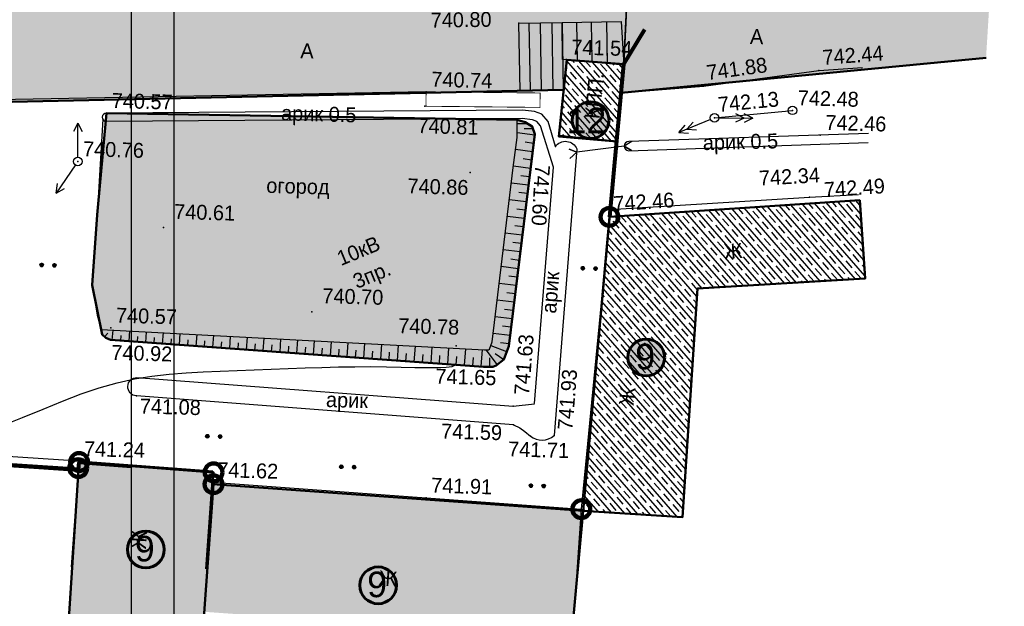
# Model space of a CAD drawing. Header units: millimetres. Extents: x -257011 to 237647566, y 2784933 to 6706507.
# Tile 345 of 451: x 9775131 to 9832962, y 5616606 to 5651032. Entities that reach past the tile are written whole.
import ezdxf

# ---------------------------------------------------------------- set-up
doc = ezdxf.new("R2010")
doc.units = ezdxf.units.MM
doc.header["$LTSCALE"] = 1000
doc.header["$PDMODE"] = 32
doc.header["$PDSIZE"] = 0.3
for name, pattern in [('Д_ТРОТ_ТРУБА', [3, 1.5, -1.5]), ('ДОРОГИ_СТРОЯЩ', [9, 8, -1]), ('ОТКОС_НИЗ', [1.2, 0.2, -1])]:
    doc.linetypes.add(name, pattern=pattern)
for name, color, linetype in [('(002) Рамка', 7, 'Continuous'), ('(004) Точки рельефа', 7, 'Continuous'), ('(007) Здания', 7, 'Continuous'), ('(022) Возд. Линии', 7, 'Continuous'), ('(025) Дорога', 7, 'Continuous'), ('(027) Гидрография', 7, 'Continuous'), ('(028) Гидротехн.', 7, 'Continuous'), ('(031) Горизонтали', 42, 'Continuous'), ('(035) Откосы', 7, 'Continuous'), ('(036) Растительность', 7, 'Continuous'), ('(037) Контуры', 7, 'Continuous'), ('(040) Ограда', 7, 'Continuous')]:
    doc.layers.add(name, color=color, linetype=linetype)
doc.layers.add('.', color=7, linetype='Continuous', lineweight=15)
doc.layers.add('Ф А С А Д', color=250, linetype='Continuous', lineweight=15)
doc.styles.add('BM-431', font='txt')
doc.styles.add('D-431', font='txt', dxfattribs={"width": 2})
doc.styles.add('P-131', font='txt')
doc.styles.add('Roman', font='romans')
doc.styles.get("Standard").update_dxf_attribs({"font": 'ARIALN.TTF'})
doc.linetypes.add('FENCELINE2', pattern='A,6.35,-2.54,[132,ltypeshp.shx,S=2.54,R=0,X=-2.54,Y=0],-2.54,25.4', length=36.83)
doc.linetypes.add('KANALIS_K', pattern='A,1,["<",Standard,S=1.8,R=0,X=-0.9,Y=-0.9],3,-1,["К",Standard,S=1.8,R=0,X=-0.9,Y=-0.9],-1,10', length=16)
doc.linetypes.add('ОГРАДА_БЕТ', pattern='A,4,["|",Standard,S=0.8,R=0,X=0,Y=-0.8],4', length=8)
doc.linetypes.add('ОГРАДА_М_1М', pattern='A,2.5,["о",Standard,S=1,R=0,X=0,Y=-0.35],0.5,["0",Standard,S=0.5,R=0,X=-0.3,Y=-0.25],2.5', length=5.5)
pattern_1 = [(95, (-555770.2, 0), (-275.171012, 230.8958947), [127, -381]), (185, (-555712.5, 68.8), (-230.8958947, -275.171012), [127, -381])]
pattern_2 = [(311, (-555770.2, 0), (415.09027, 360.832466), []), (311, (-555797.26, -386.8), (415.09027, 360.832466), [550, -275])]

# ---------------------------------------------------------------- blocks, each defined once
blk = doc.blocks.new('strela1')
at = {"layer": '(022) Возд. Линии'}
for p, q in [((-2, 0), (-1.5, 0.25)), ((0, 0), (-2, 0)), ((-2, 0), (-1.5, -0.25)), ((-1.5, 0), (-1, 0.25)), ((-1.5, 0), (-1, -0.25))]:
    blk.add_line(p, q, dxfattribs=at)
blk = doc.blocks.new('strela2')
at = {"layer": '(022) Возд. Линии'}
for p, q in [((0, 0), (2, 0)), ((1.5, 0), (1, 0.25)), ((1.5, 0), (1, -0.25)), ((2, 0), (1.5, 0.25)), ((2, 0), (1.5, -0.25))]:
    blk.add_line(p, q, dxfattribs=at)
blk = doc.blocks.new('*U1757')
at = {"layer": '(022) Возд. Линии'}
for name, p, rotation in [('strela1', (-0.23, -0.103), 24.07936949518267), ('strela2', (0.25, 0.005), 1.111969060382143)]:
    blk.add_blockref(name, p, dxfattribs=dict(at, rotation=rotation))
blk = doc.blocks.new('STOLB')
at = {"layer": '(022) Возд. Линии'}
blk.add_circle((0, 0), 0.25, dxfattribs=at)
blk = doc.blocks.new('S1')
at = {"layer": '(022) Возд. Линии'}
for p, q in [((-2, 0), (-1.5, 0.25)), ((-2, 0), (-1.5, -0.25)), ((0, 0), (-2, 0))]:
    blk.add_line(p, q, dxfattribs=at)
blk = doc.blocks.new('S2')
at = {"layer": '(022) Возд. Линии'}
for p, q in [((0, 0), (2, 0)), ((2, 0), (1.5, 0.25)), ((2, 0), (1.5, -0.25))]:
    blk.add_line(p, q, dxfattribs=at)
blk = doc.blocks.new('*U1758')
at = {"layer": '(022) Возд. Линии'}
for name, p, rotation in [('S1', (-0.007, 0.252), 271.6106775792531), ('S2', (-0.133, -0.208), 237.3303523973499)]:
    blk.add_blockref(name, p, dxfattribs=dict(at, rotation=rotation))
blk = doc.blocks.new('*X70')
at = {"color": 0}
for p, q in [((1.8, 2.04), (2.2, 2.04)), ((1.8, 2.03), (2.2, 2.03)), ((1.8, 2.02), (2.2, 2.02)), ((1.8, 2.01), (2.2, 2.01)), ((1.8, 2), (2.2, 2)), ((1.8, 1.99), (2.2, 1.99)), ((1.8, 1.98), (2.2, 1.98)), ((1.8, 1.97), (2.2, 1.97)), ((1.8, 1.96), (2.2, 1.96)), ((1.81, 2.07), (2.19, 2.07)), ((1.81, 2.06), (2.19, 2.06)), ((1.81, 2.05), (2.19, 2.05)), ((1.81, 1.95), (2.19, 1.95)), ((1.81, 1.94), (2.19, 1.94)), ((1.81, 1.93), (2.19, 1.93)), ((1.82, 2.09), (2.18, 2.09)), ((1.82, 2.08), (2.18, 2.08)), ((1.82, 1.92), (2.18, 1.92)), ((1.82, 1.91), (2.18, 1.91)), ((1.83, 2.11), (2.17, 2.11)), ((1.83, 2.1), (2.17, 2.1)), ((1.83, 1.9), (2.17, 1.9)), ((1.83, 1.89), (2.17, 1.89)), ((1.84, 2.12), (2.16, 2.12)), ((1.84, 1.88), (2.16, 1.88)), ((1.85, 2.13), (2.15, 2.13)), ((1.85, 1.87), (2.15, 1.87)), ((1.86, 2.14), (2.14, 2.14)), ((1.86, 1.86), (2.14, 1.86)), ((1.87, 2.15), (2.13, 2.15)), ((1.87, 1.85), (2.13, 1.85)), ((1.88, 2.16), (2.12, 2.16)), ((1.88, 1.84), (2.12, 1.84)), ((1.9, 2.17), (2.11, 2.17)), ((1.9, 1.83), (2.11, 1.83)), ((1.91, 2.18), (2.09, 2.18)), ((1.91, 1.82), (2.09, 1.82)), ((1.94, 2.19), (2.06, 2.19)), ((1.94, 1.81), (2.06, 1.81))]:
    blk.add_line(p, q, dxfattribs=at)
blk = doc.blocks.new('I04100')
blk.add_circle((0, 0), 0.2)
blk.add_blockref('*X70', (-2, -2))
blk = doc.blocks.new('kjvklglhl')
at = {"layer": '(004) Точки рельефа'}
for p in [(405.485, 464.947), (408.313, 462.891), (423.162, 462.664), (416.424, 461.569), (400.149, 460.773), (400.094, 459.925), (421.696, 460.289), (417.119, 459.723), (381.418, 458.996), (423.358, 458.887), (407.83, 457.775), (406.386, 456.381), (379.814, 456.115), (402.873, 456.113), (422.83, 455.227), (423.459, 454.908), (411.116, 453.737), (384.956, 452.379), (393.797, 447.684), (382.024, 446.405), (402.328, 445.929), (382.031, 445.695), (403.975, 444.742), (383.641, 442.453), (405.772, 442.479), (405.824, 441.382), (406.837, 440.746), (408.23, 440.831), (380.363, 438.524), (388.225, 437.512), (400.813, 436.952)]:
    blk.add_point(p, dxfattribs=at)
at = {"layer": '(007) Здания'}
blk.add_lwpolyline([(411.419, 458.209), (411.721, 462.66), (408.313, 462.891), (408.011, 458.44)], close=True, dxfattribs=at)
for points in [[(425.787, 455.129), (423.459, 454.908), (411.116, 453.737), (409.95, 436.545)], [(380.363, 438.524), (368.969, 438.952), (363.048, 439.174)], [(387.999, 432.418), (388.255, 438.173), (380.363, 438.524), (380.095, 432.324)], [(387.999, 432.418), (388.225, 437.512), (409.95, 436.545), (409.724, 431.45)]]:
    blk.add_lwpolyline(points, dxfattribs=at)
at = {"layer": '(022) Возд. Линии'}
blk.add_lwpolyline([(417.119, 459.723), (421.696, 460.289)], dxfattribs=at)
at = {"layer": '(025) Дорога', "linetype": 'Д_ТРОТ_ТРУБА', "ltscale": 10000, "flags": 128}
for points in [[(405.485, 464.947), (408.016, 465.059), (408.192, 461.1), (405.66, 460.988)], [(408.112, 462.903), (408.016, 465.059), (411.484, 465.213), (411.721, 462.66)]]:
    blk.add_lwpolyline(points, close=True, dxfattribs=at)
for points in [[(406.073, 464.973), (406.248, 461.014)], [(406.926, 461.044), (406.751, 465.003)], [(407.609, 461.074), (407.434, 465.034)], [(408.977, 462.844), (408.878, 465.097)], [(409.854, 462.786), (409.75, 465.136)], [(410.752, 462.725), (410.644, 465.176)]]:
    blk.add_lwpolyline(points, dxfattribs=at)
at = {"layer": '(025) Дорога', "linetype": 'Д_ТРОТ_ТРУБА', "flags": 128}
for points in [[(411.611, 461.036), (416.424, 461.569), (423.162, 462.664), (425.737, 462.93)], [(400.149, 460.773), (359.915, 458.878), (359.729, 458.16), (360.008, 446.807), (361.679, 446.715), (361.928, 444.097), (364.287, 444.097), (364.441, 439.128)], [(411.146, 454.172), (422.83, 455.227), (425.7, 455.471)]]:
    blk.add_lwpolyline(points, dxfattribs=at)
at = {"layer": '(025) Дорога', "linetype": 'Д_ТРОТ_ТРУБА', "ltscale": 1000, "const_width": 0.05, "flags": 128}
blk.add_lwpolyline([(406.861, 460.047), (400.165, 459.927), (400.149, 460.773), (406.846, 460.894)], close=True, dxfattribs=at)
at = {"layer": '(027) Гидрография', "color": 3, "flags": 128}
for points in [[(407.83, 457.775), (407.37, 459.235), (406.977, 459.649), (406.551, 459.806), (405.84, 459.865), (381.418, 458.996, 0.965055), (381.418, 458.5, 0)], [(426.189, 459.062), (412.127, 458.193, 0.940122), (412.127, 457.65), (426.177, 458.533)], [(407.83, 457.775, -0.59103), (409.102, 457.67), (408.23, 440.831), (408.23, 440.831)], [(405.824, 441.382), (383.641, 442.453, -0.95289), (383.641, 443.539), (405.772, 442.479), (407.03, 442.652)], [(405.824, 441.382), (406.205, 441.218), (406.499, 441.003), (406.837, 440.746, 0.372114), (408.23, 440.831, 2.454645)]]:
    blk.add_lwpolyline(points, format="xyb", dxfattribs=at)
for points in [[(407.759, 456.557), (406.928, 458.975), (406.695, 459.22), (406.441, 459.313), (405.828, 459.365), (381.418, 458.5)], [(407.03, 442.659), (407.759, 456.557)]]:
    blk.add_lwpolyline(points, dxfattribs=at)
at = {"layer": '(028) Гидротехн.', "linetype": 'Д_ТРОТ_ТРУБА', "flags": 128}
blk.add_lwpolyline([(412.304, 458.204), (411.871, 457.922), (412.305, 457.661), (411.871, 457.922), (409.092, 457.489), (408.633, 457.655), (409.092, 457.489), (408.702, 457.091)], dxfattribs=at)
at = {"layer": '(031) Горизонтали', "flags": 128}
blk.add_lwpolyline([(375.734, 440.457), (376.995, 440.997), (378.183, 441.526), (379.311, 442.027), (380.395, 442.482), (381.448, 442.875), (382.484, 443.195), (383.507, 443.446), (384.52, 443.64), (385.524, 443.786), (386.523, 443.896), (387.519, 443.98), (388.514, 444.048), (389.511, 444.11), (390.511, 444.175), (391.512, 444.243), (392.512, 444.31), (393.505, 444.375), (394.49, 444.436), (395.462, 444.488), (396.419, 444.531), (397.358, 444.56), (398.271, 444.577), (399.142, 444.584), (399.95, 444.589), (400.673, 444.598), (401.293, 444.617), (401.788, 444.652), (402.137, 444.711), (402.32, 444.798)], dxfattribs=at)
at = {"layer": '(035) Откосы'}
for p, q in [((405.554, 459.075), (406.151, 459.08)), ((405.965, 458.778), (406.483, 458.789)), ((405.566, 458.54), (406.597, 458.434)), ((405.501, 457.554), (406.496, 457.452)), ((406.049, 457.994), (406.547, 457.943)), ((405.948, 457.012), (406.445, 456.96)), ((405.4, 456.572), (406.395, 456.469)), ((405.85, 456.024), (406.348, 455.977)), ((405.307, 455.578), (406.302, 455.486)), ((405.215, 454.595), (406.211, 454.502)), ((405.759, 455.04), (406.257, 454.994)), ((405.667, 454.057), (406.165, 454.011)), ((405.124, 453.611), (406.119, 453.519)), ((405.576, 453.073), (406.074, 453.027)), ((405.032, 452.628), (406.028, 452.535)), ((405.484, 452.09), (405.982, 452.044)), ((404.941, 451.645), (405.936, 451.552)), ((405.393, 451.107), (405.891, 451.06)), ((404.849, 450.661), (405.845, 450.568)), ((405.301, 450.123), (405.799, 450.077)), ((404.758, 449.678), (405.753, 449.585)), ((405.21, 449.14), (405.708, 449.093)), ((404.666, 448.694), (405.662, 448.602)), ((404.575, 447.711), (405.57, 447.618)), ((405.118, 448.156), (405.616, 448.11)), ((405.027, 447.173), (405.525, 447.126)), ((404.483, 446.727), (405.479, 446.635)), ((381.859, 446.081), (381.671, 445.877)), ((382.141, 446.283), (382.115, 445.691)), ((382.622, 445.97), (382.609, 445.67)), ((383.128, 446.259), (383.102, 445.649)), ((383.609, 445.937), (383.595, 445.627)), ((384.116, 446.234), (384.089, 445.606)), ((384.596, 445.903), (384.582, 445.584)), ((385.104, 446.21), (385.076, 445.563)), ((386.091, 446.185), (386.062, 445.52)), ((387.079, 446.161), (387.049, 445.477)), ((388.066, 446.137), (388.036, 445.434)), ((389.054, 446.112), (389.023, 445.391)), ((390.041, 446.088), (390.009, 445.349)), ((391.029, 446.063), (390.996, 445.306)), ((392.017, 446.039), (391.983, 445.263)), ((393.004, 446.014), (392.97, 445.22)), ((393.992, 445.99), (393.956, 445.177)), ((394.979, 445.965), (394.943, 445.134)), ((395.967, 445.941), (395.93, 445.091)), ((396.954, 445.917), (396.917, 445.049)), ((397.942, 445.892), (397.903, 445.006)), ((404.361, 445.992), (405.307, 445.668)), ((404.939, 446.189), (405.433, 446.143)), ((385.583, 445.87), (385.569, 445.541)), ((386.57, 445.836), (386.556, 445.499)), ((387.557, 445.802), (387.542, 445.456)), ((388.545, 445.769), (388.529, 445.413)), ((389.532, 445.735), (389.516, 445.37)), ((390.519, 445.701), (390.503, 445.327)), ((391.506, 445.668), (391.489, 445.284)), ((392.493, 445.634), (392.476, 445.241)), ((393.48, 445.6), (393.463, 445.199)), ((394.468, 445.567), (394.45, 445.156)), ((395.455, 445.533), (395.437, 445.113)), ((396.442, 445.499), (396.423, 445.07)), ((397.429, 445.466), (397.41, 445.027)), ((398.416, 445.432), (398.397, 444.984)), ((398.929, 445.868), (398.89, 444.963)), ((399.403, 445.398), (399.384, 444.942)), ((399.917, 445.843), (399.877, 444.92)), ((400.391, 445.365), (400.37, 444.899)), ((400.905, 445.819), (400.864, 444.877)), ((401.378, 445.331), (401.357, 444.856)), ((401.892, 445.794), (401.851, 444.834)), ((402.88, 445.77), (402.837, 444.792)), ((403.867, 445.745), (403.824, 444.749)), ((404.088, 445.742), (404.774, 444.884)), ((404.634, 445.544), (405.147, 445.201)), ((402.365, 445.297), (402.344, 444.813)), ((403.352, 445.264), (403.331, 444.77)), ((404.318, 445.271), (404.318, 444.742))]:
    blk.add_line(p, q, dxfattribs=at)
blk.add_lwpolyline([(381.455, 446.3), (381.53, 446.007), (381.751, 445.803), (382.031, 445.695), (403.975, 444.742), (404.513, 444.742), (404.714, 444.836), (405.139, 445.176), (405.42, 445.998), (406.386, 456.381), (406.6, 458.462), (406.438, 458.918), (406.006, 459.162), (405.549, 459.287)], dxfattribs=at)
at = {"layer": '(035) Откосы', "linetype": 'ОТКОС_НИЗ'}
for points in [[(381.455, 446.3), (403.997, 445.742), (404.246, 445.742), (404.287, 445.775), (404.435, 446.209), (405.39, 456.479), (405.572, 458.244), (405.549, 459.287)], [(381.207, 458.634), (381.037, 453.014), (380.863, 448.875), (381.203, 447.135), (381.455, 446.3)]]:
    blk.add_lwpolyline(points, dxfattribs=at)
at = {"layer": '(040) Ограда', "linetype": 'ОГРАДА_М_1М', "ltscale": 0.5, "flags": 128}
blk.add_lwpolyline([(411.116, 453.737), (411.419, 458.209)], dxfattribs=at)
at = {"layer": '(040) Ограда', "linetype": 'ОГРАДА_БЕТ', "ltscale": 0.5, "flags": 128}
blk.add_lwpolyline([(380.348, 438.124), (368.954, 438.552), (363.033, 438.774)], dxfattribs=at)
at = {"layer": '(022) Возд. Линии'}
for name, p in [('STOLB', (421.696, 460.289)), ('*U1757', (417.119, 459.723)), ('STOLB', (417.119, 459.723)), ('*U1758', (379.814, 456.115)), ('STOLB', (379.814, 456.115))]:
    blk.add_blockref(name, p, dxfattribs=at)
at = {"layer": '(036) Растительность', "linetype": 'Continuous', "xscale": 0.5, "yscale": 0.5, "zscale": 0.5}
for p in [(409.639, 450.692), (410.389, 450.692), (377.863, 449.985), (378.613, 449.985), (387.874, 440.218), (388.624, 440.218), (395.789, 438.643), (396.539, 438.643), (406.953, 437.846), (407.703, 437.846)]:
    blk.add_blockref('I04100', p, dxfattribs=at)
at = {"layer": '(004) Точки рельефа', "style": 'D-431'}
for s, rotation, p in [('740.80', 2.53571, (400.317, 464.542)), ('742.44', 5.88701, (423.415, 463.007)), ('741.88', 9.23037, (416.657, 461.926)), ('742.13', 7.04627, (417.366, 460.071)), ('742.34', 4.74703, (419.872, 455.821)), ('741.60', 268.00105, (406.673, 456.696)), ('742.49', 5.42099, (423.715, 455.249)), ('742.46', 5.42099, (411.373, 454.077)), ('741.63', 86.9983, (406.687, 443.118)), ('741.93', 87.03536, (409.298, 441.14))]:
    blk.add_text(s, height=0.875, rotation=rotation, dxfattribs=at).set_placement(p)
for s, p in [('741.54', (408.601, 463.206)), ('740.74', (400.437, 461.088)), ('742.48', (421.983, 460.604)), ('740.57', (381.706, 459.311)), ('742.46', (423.645, 459.202)), ('740.81', (399.702, 458.341)), ('740.76', (380.101, 456.43)), ('740.86', (399.214, 454.789)), ('740.61', (385.556, 452.899)), ('740.70', (394.397, 448.204)), ('740.57', (382.312, 446.72)), ('740.78', (398.9, 446.575)), ('740.92', (382.099, 444.53)), ('741.65', (401.166, 443.672)), ('741.08', (383.863, 441.433)), ('741.59', (401.592, 440.458)), ('741.71', (405.555, 439.523)), ('741.24', (380.651, 438.839)), ('741.62', (388.513, 437.827)), ('741.91', (401.1, 437.267))]:
    blk.add_text(s, height=0.875, dxfattribs=at).set_placement(p)
at = {"layer": '(007) Здания', "color": 0, "linetype": 'Continuous', "style": 'P-131'}
blk.add_text('КПП.', height=0.88, rotation=86.12045, dxfattribs=at).set_placement((410.374, 459.438))
at = {"layer": '(007) Здания', "color": 0, "style": 'P-131'}
for rotation, p in [(5.42099, (417.942, 451.451)), (86.12045, (412.852, 442.673)), (87.45083, (384.449, 433.458)), (357.45083, (398.148, 431.743))]:
    blk.add_text('Ж', height=0.88, rotation=rotation, dxfattribs=at).set_placement(p)
at = {"layer": '(022) Возд. Линии', "style": 'BM-431'}
for s, p in [('10кВ', (395.434, 450.408)), ('3пр.', (396.409, 449.089))]:
    blk.add_text(s, height=0.875, rotation=24.07937, dxfattribs=at).set_placement(p)
at = {"layer": '(025) Дорога', "linetype": 'ДОРОГИ_СТРОЯЩ', "style": 'BM-431'}
for p in [(419.077, 464.123), (392.702, 462.541)]:
    blk.add_text('A', height=0.875, dxfattribs=at).set_placement(p)
at = {"layer": '(027) Гидрография', "color": 0, "style": 'D-431'}
for s, p in [('арик 0.5', (391.673, 458.863)), ('арик', (394.781, 442.119))]:
    blk.add_text(s, height=0.875, dxfattribs=at).set_placement(p)
for s, rotation, p in [('арик 0.5', 3.04214, (416.503, 457.808)), ('арик', 87.03536, (408.146, 447.959))]:
    blk.add_text(s, height=0.875, rotation=rotation, dxfattribs=at).set_placement(p)
at = {"layer": '(037) Контуры', "color": 0, "linetype": 'ByBlock', "style": 'BM-431'}
blk.add_text('огород', height=0.875, dxfattribs=at).set_placement((390.923, 454.585))

msp = doc.modelspace()

# ---------------------------------------------------------------- hatches: boundary and pattern name
at = {"layer": '.', "lineweight": 50, "ltscale": 1000, "transparency": 33554687}
h = msp.add_hatch(color=256, dxfattribs=at)
h.dxf.hatch_style = 1
h.set_gradient(color1=(132, 132, 132), color2=(132, 132, 132), tint=1)
h.paths.add_polyline_path([(9738047.331, 5719416.663), (9799140.732, 5718791.214), (9799140.732, 5706242.585), (9801915.55, 5706242.585), (9801894.536, 5686034.189), (9799010.476, 5686031.173), (9799045.263, 5652769.758), (9809004.976, 5653020.016), (9810831.109, 5652931.749), (9810788.746, 5652055.301), (9810612.726, 5648413.682), (9807269.127, 5648680.636), (9807057.94, 5646909.59), (9739522.649, 5645438.958), (9739522.649, 5649920.607), (9773415.802, 5650652.19), (9773415.802, 5652564.772), (9789558.262, 5652564.772), (9789558.262, 5651848.19), (9792184.629, 5651848.19), (9792184.629, 5689198.437), (9791369.235, 5689213.707), (9791394.924, 5702975.656), (9792234.988, 5702975.656), (9792234.988, 5715334.226), (9738047.331, 5715334.226)])
h = msp.add_hatch(color=256, dxfattribs=at)
h.dxf.hatch_style = 1
h.set_gradient(color1=(132, 132, 132), color2=(132, 132, 132), tint=1)
h.paths.add_polyline_path([(9810831.109, 5652931.749), (9810612.726, 5648413.682), (9810461.257, 5646744.42), (9831889.191, 5648787.787), (9832216.68, 5654098.668), (9821502.713, 5653076.984)])
at = {"linetype": 'KANALIS_K', "ltscale": 1000}
h = msp.add_hatch(dxfattribs=at)
h.set_pattern_fill('JIS_STN_1E', color=252, scale=550, angle=266, style=0)
h.set_pattern_definition(pattern_2)
h.paths.add_polyline_path([(9807269.183, 5648681.167), (9806794.825, 5644186.05), (9810201.063, 5643876.967), (9810612.726, 5648413.682)])
at = {"lineweight": 50}
h = msp.add_hatch(color=1, dxfattribs=at)
h.set_gradient(color1=(255, 255, 255), one_color=1, tint=1)
h.paths.add_polyline_path([(9807584.686, 5645134.279, 1), (9809746.032, 5645134.279, 1)])
at = {"linetype": 'KANALIS_K', "ltscale": 1000}
h = msp.add_hatch(dxfattribs=at)
h.set_pattern_fill('JIS_STN_1E', color=252, scale=550, angle=266, style=0)
h.set_pattern_definition(pattern_2)
h.paths.add_polyline_path([(9809766.861, 5639457.43), (9808235.349, 5622213.942), (9814070.305, 5621837.968), (9814934.457, 5635249.232), (9824784.702, 5635836.381), (9824471.493, 5640436.768)])
at = {"lineweight": 50}
h = msp.add_hatch(color=1, dxfattribs=at)
h.set_gradient(color1=(255, 255, 255), one_color=1, tint=1)
h.paths.add_polyline_path([(9810853.184, 5631210.955, 1), (9813014.53, 5631210.955, 1)])
at = {"linetype": 'KANALIS_K', "ltscale": 1000}
h = msp.add_hatch(dxfattribs=at)
h.set_pattern_fill('JIS_STN_1E', color=252, scale=550, angle=266, style=0)
h.set_pattern_definition(pattern_2)
h.paths.add_polyline_path([(9761920.771, 5617179.23), (9742155.817, 5617363.579), (9741927.246, 5607084.821), (9762132.774, 5606635.507)])
h.paths.add_polyline_path([(9808235.349, 5622213.942), (9786513.888, 5623766.648), (9785978.909, 5616282.597), (9807531.925, 5614741.932)])
h.paths.add_polyline_path([(9786517.589, 5624467.534), (9778621.488, 5625073.891), (9777870.927, 5613750.397), (9785759.943, 5613219.384)])
at = {"lineweight": 50}
h = msp.add_hatch(color=1, dxfattribs=at)
h.set_gradient(color1=(255, 255, 255), one_color=1, tint=1)
h.paths.add_polyline_path([(9781459.501, 5619936.875, 1), (9783620.847, 5619936.875, 1)])
h = msp.add_hatch(color=1, dxfattribs=at)
h.set_gradient(color1=(255, 255, 255), one_color=1, tint=1)
h.paths.add_polyline_path([(9795105.258, 5617836.667, 1), (9797266.605, 5617836.667, 1)])
at = {"layer": 'Ф А С А Д', "linetype": 'KANALIS_K', "ltscale": 1000}
h = msp.add_hatch(dxfattribs=at)
h.set_pattern_fill('CROSS', color=92, scale=40, angle=95)
h.set_pattern_definition(pattern_1)
h.paths.add_polyline_path([(9735232.32, 5712658.727), (9764251.233, 5713178.613), (9764251.233, 5704695.717), (9735232.32, 5704695.717)], flags=17)
h.paths.add_polyline_path([(9735232.32, 5688561.339), (9779090.495, 5688561.339), (9779090.495, 5677655.35), (9735232.32, 5677655.35)], flags=17)
h.paths.add_polyline_path([(9735232.32, 5690409.279), (9738969.435, 5690409.279), (9738969.435, 5693820.69), (9737101.295, 5693820.69), (9737101.295, 5697347.612), (9738969.435, 5697347.612), (9738969.435, 5702847.656), (9735232.32, 5702847.656)], flags=17)
h.paths.add_polyline_path([(9735232.32, 5663773.398), (9738969.435, 5663773.398), (9738969.435, 5668576.33), (9737989.108, 5668576.33), (9737989.108, 5672103.252), (9738969.435, 5672103.252), (9738969.435, 5675822.937), (9735232.32, 5675822.937)], flags=17)
edge = h.paths.add_edge_path()
edge.add_line((9773415.802, 5662049.266), (9735232.32, 5662049.266))
edge.add_line((9735232.32, 5662049.266), (9735232.32, 5651907.6))
edge.add_arc((9737330.079, 5651971.052), 2098.718, 181.73253397, 273.35532392)
edge.add_line((9737452.912, 5649875.932), (9773415.802, 5650652.19))
edge.add_line((9773415.802, 5650652.19), (9773415.802, 5662049.266))
h.paths.add_polyline_path([(9789566.246, 5651848.19), (9792184.629, 5651848.19), (9792184.629, 5689198.437), (9789566.246, 5689198.437)])
h.paths.add_polyline_path([(9799028.839, 5652770.109), (9799028.839, 5686034.189), (9801915.55, 5686034.189), (9801915.55, 5706242.585), (9799140.732, 5706242.585), (9799140.732, 5718791.214), (9689881.948, 5719909.76), (9665092.531, 5712803.828), (9664583.109, 5714483.508), (9694959.297, 5723968.116), (9701657.021, 5724360.977), (9783529.241, 5722753.693), (9799140.732, 5721970.706), (9811484.066, 5721110.852), (9810589.23, 5654273.495), (9809004.976, 5653020.016)])
h.paths.add_polyline_path([(9789181.816, 5702966.194), (9792234.988, 5702966.194), (9792234.988, 5715334.226), (9789181.816, 5715334.226)], flags=17)
h = msp.add_hatch(dxfattribs=at)
h.set_pattern_fill('CROSS', color=92, scale=40, angle=95)
h.set_pattern_definition(pattern_1)
h.paths.add_polyline_path([(9780228.337, 5645549.904), (9804358.172, 5645162.061), (9804811.147, 5645024.224), (9805235.769, 5644768.342), (9805385.526, 5644307.519), (9803855.022, 5631881.665), (9803560.537, 5631093.067), (9803116.841, 5630740.424), (9802913.359, 5630652.089), (9802376.166, 5630667.194), (9780466.82, 5632236.54), (9780189.98, 5632352.823), (9779974.89, 5632562.945), (9779389.447, 5635447.836), (9779679.487, 5639580.986)])

# ---------------------------------------------------------------- linework, layer by layer
at = {"layer": '(002) Рамка', "color": 0, "lineweight": 60, "ltscale": 1000}
for centre in [(9808665.359, 5645134.279, 0), (9811933.857, 5631210.955), (9782540.174, 5619936.875), (9796185.931, 5617836.667)]:
    msp.add_circle(centre, 1080.673, dxfattribs=at)
at = {"layer": '(022) Возд. Линии', "color": 6, "linetype": 'Continuous', "lineweight": 140}
for centre in [(9809766.861, 5639457.43), (9778621.488, 5625073.891), (9778572.183, 5624716.105), (9786517.589, 5624467.534), (9786513.888, 5623766.648), (9808118.26, 5622305.386)]:
    msp.add_circle(centre, 521.317, dxfattribs=at)
at = {"color": 5, "linetype": 'FENCELINE2', "lineweight": 80, "ltscale": 0.1}
msp.add_line((9810612.726, 5648413.682), (9811841.48, 5650449.684), dxfattribs=at)
at = {"color": 1, "ltscale": 0.1, "const_width": 100}
msp.add_lwpolyline([(9811867.732, 5721192.506), (9783529.241, 5722753.693), (9734343.87, 5723793.828), (9729864.14, 5723888.562), (9701657.021, 5724360.977), (9694959.297, 5723968.116), (9660006.657, 5713054.564), (9677336.72, 5596977.833), (9708484.47, 5596231.972), (9736051.727, 5593991.614), (9736994.244, 5617411.721), (9761920.771, 5617179.23), (9769589.329, 5615582.525), (9770388.115, 5625162.794), (9778591.34, 5624619.055), (9778621.488, 5625073.891), (9786517.589, 5624467.534), (9786464.04, 5623770.212), (9808235.349, 5622213.942), (9810612.726, 5648413.682), (9810869.728, 5653730.722), (9810786.337, 5668995.845), (9811867.732, 5721192.506)], dxfattribs=at)
at = {"lineweight": 30, "ltscale": 1000}
msp.add_lwpolyline([(9799140.732, 5718791.214), (9799140.732, 5706242.585), (9801915.55, 5706242.585), (9801894.536, 5686034.189), (9799010.476, 5686031.173), (9799045.263, 5652769.758), (9809004.976, 5653020.016), (9810831.109, 5652931.749), (9810788.746, 5652055.301), (9810612.726, 5648413.682), (9807269.127, 5648680.636), (9807057.94, 5646909.59), (9739522.649, 5645438.958), (9739522.649, 5649920.607), (9773415.802, 5650652.19), (9773415.802, 5652564.772), (9789558.262, 5652564.772), (9789558.262, 5651848.19), (9792184.629, 5651848.19), (9792184.629, 5689198.437), (9791369.235, 5689213.707), (9791394.924, 5702975.656), (9792234.988, 5702975.656), (9792234.988, 5715334.226)], dxfattribs=at)
at = {"lineweight": 50, "ltscale": 1000}
for points in [[(9807269.183, 5648681.167), (9806794.825, 5644186.05), (9810201.063, 5643876.967), (9810612.726, 5648413.682), (9807269.183, 5648681.167)], [(9810461.257, 5646744.42), (9831889.191, 5648787.787)], [(9807057.94, 5646909.59), (9798965.498, 5646733.371), (9736903.781, 5645381.93), (9735483.386, 5644620.784), (9732721.454, 5641224.45)], [(9780228.337, 5645549.904), (9804358.172, 5645162.061), (9804811.147, 5645024.224), (9805235.769, 5644768.342), (9805385.526, 5644307.519), (9803855.022, 5631881.665), (9803560.537, 5631093.067), (9803116.841, 5630740.424), (9802913.359, 5630652.089), (9802376.166, 5630667.194), (9780466.82, 5632236.54), (9780189.98, 5632352.823), (9779974.89, 5632562.945), (9779389.447, 5635447.836), (9779679.487, 5639580.986), (9780228.337, 5645549.904)], [(9809766.861, 5639457.43), (9808235.349, 5622213.942), (9814070.305, 5621837.968), (9814934.457, 5635249.232), (9824784.702, 5635836.381), (9824471.493, 5640436.768), (9809766.861, 5639457.43)], [(9807531.925, 5614741.932), (9808235.349, 5622213.942), (9786464.04, 5623770.212), (9786517.589, 5624467.534), (9778621.488, 5625073.891), (9778591.34, 5624619.055), (9770388.115, 5625162.794), (9769589.329, 5615582.525), (9761920.771, 5617179.23), (9742155.817, 5617363.579), (9741927.246, 5607084.821), (9762132.774, 5606635.507), (9761920.771, 5617179.23)], [(9778591.34, 5624619.055), (9777870.927, 5613750.397), (9785760.519, 5613227.446), (9786513.888, 5623766.648)]]:
    msp.add_lwpolyline(points, dxfattribs=at)
at = {"color": 5, "linetype": 'FENCELINE2', "lineweight": 80, "ltscale": 0.1}
for points in [[(9809800.233, 5639459.653), (9810612.726, 5648413.682)], [(9761399.477, 5617184.092), (9761920.771, 5617179.23), (9769589.329, 5615582.525), (9770388.115, 5625162.794), (9778591.34, 5624619.055), (9778621.488, 5625073.891), (9781671.567, 5624839.669)]]:
    msp.add_lwpolyline(points, dxfattribs=at)
at = {"layer": 'Defpoints', "color": 4}
msp.add_lwpolyline([(9635701.871, 5757711.561), (9635701.871, 5547711.561), (9784201.871, 5547711.561), (9784201.871, 5757711.561)], close=True, dxfattribs=at)
at = {"layer": 'Defpoints', "color": 6}
msp.add_lwpolyline([(9781671.567, 5757711.561), (9781671.567, 5547711.561), (9930171.567, 5547711.561), (9930171.567, 5757711.561)], close=True, dxfattribs=at)

# ---------------------------------------------------------------- block references
at = {"lineweight": 5, "xscale": 999.9999999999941, "yscale": 999.9999999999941, "zscale": 999.9999999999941, "rotation": 358.3893224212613}
msp.add_blockref('kjvklglhl', (9386059.538, 5197455.701), dxfattribs=at)

# ---------------------------------------------------------------- texts
at = {"color": 250, "char_height": 1500, "width": 156685.73039, "attachment_point": 6, "style": 'Roman'}
for s, insert in [('\\pt64500;{\\fArial|b0|i0|c0|p34;12}', (9809582.812, 5645118.742)), ('\\pt64500;{\\fArial|b0|i0|c0|p34;9}', (9812453.761, 5631254.286, 0)), ('\\pt64500;{\\fArial|b0|i0|c0|p34;9}', (9783060.078, 5619980.206, 0)), ('\\pt64500;{\\fArial|b0|i0|c0|p34;9}', (9796705.835, 5617879.999, 0))]:
    msp.add_mtext(s, dxfattribs=dict(at, insert=insert))

doc.saveas('drawing.dxf')
